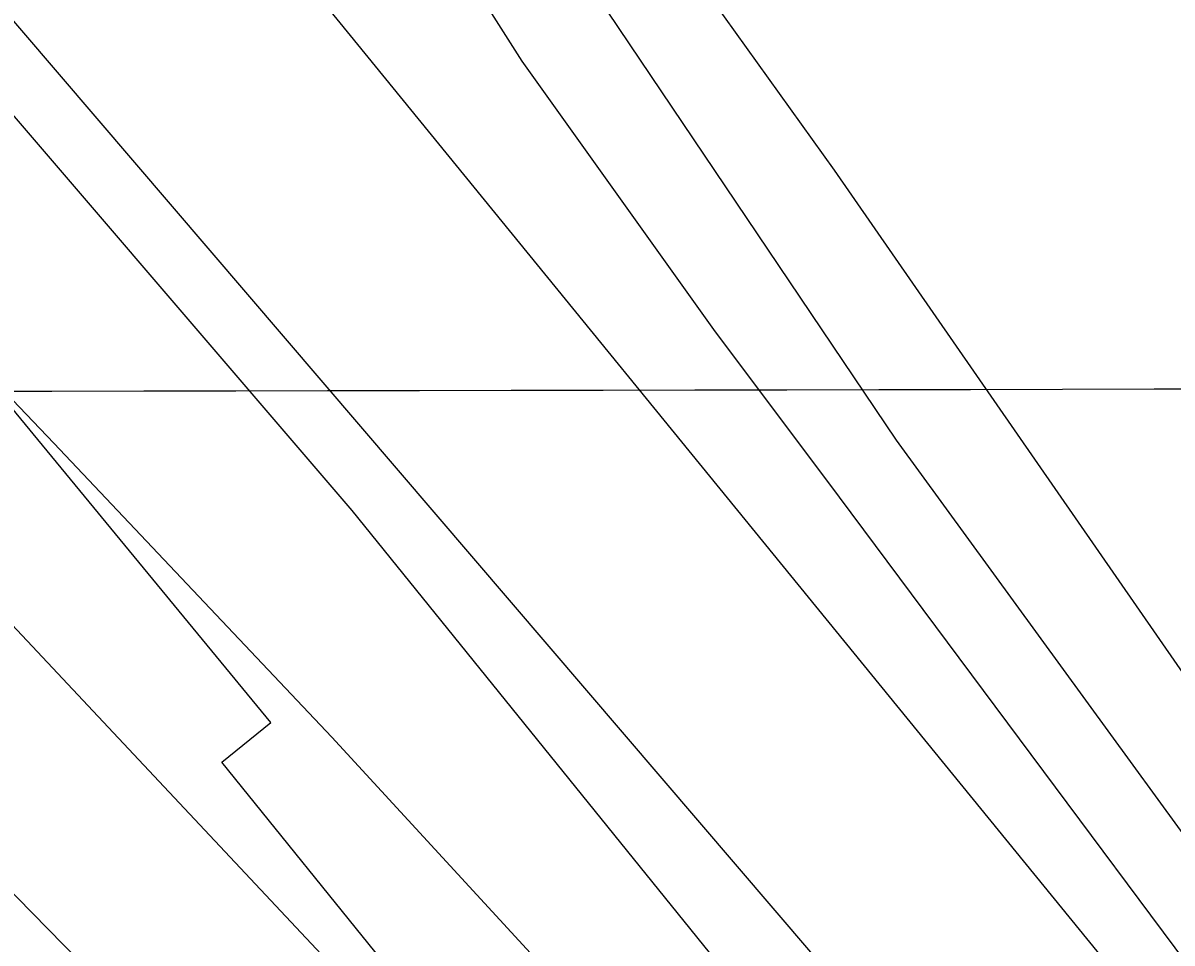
# Model space of a CAD drawing. Extents: x 3329332 to 3367211, y 631066 to 656469.
# Drawn here: x 3350335.2 to 3350592.3, y 642414.4 to 642620.2 of the extents above; entities that cross this region are included whole.
import ezdxf

# ---------------------------------------------------------------- set-up
doc = ezdxf.new("R2010")
doc.units = 0
for name, color, linetype in [('V-GRID-MAJR', 7, 'Continuous'), ('V-RIVR-EDGE', 7, 'Continuous'), ('V-ROAD-CNTR', 7, 'Continuous'), ('V-RRAP-RVMT', 7, 'Continuous'), ('V-SITE-VEGE', 7, 'Continuous'), ('V-TOPO-DPTH', 7, 'Continuous'), ('V-TOPO-MAJR', 7, 'Continuous'), ('V-TOPO-MINR', 7, 'Continuous')]:
    doc.layers.add(name, color=color, linetype=linetype)

msp = doc.modelspace()

# ---------------------------------------------------------------- linework, layer by layer
at = {"layer": 'V-GRID-MAJR'}
msp.add_spline([(3333447.58, 642509.34), (3338709, 642517.37), (3343970.42, 642526.17), (3349231.83, 642535.74), (3354493.25, 642546.07), (3359754.67, 642557.17), (3365016.08, 642569.03)], degree=3, dxfattribs=at)
at = {"layer": 'V-RIVR-EDGE'}
msp.add_spline([(3351880.42, 640440.17), (3351876.56, 640444.83), (3351875.03, 640453.75), (3351871.17, 640463.46), (3351865.76, 640470.06), (3351847.23, 640503.46), (3351818.65, 640553.56), (3351810.16, 640569.09), (3351795.85, 640585.8), (3351792.76, 640587.75), (3351786.18, 640593.97), (3351758.32, 640620.8), (3351741.3, 640637.51), (3351732.8, 640648.78), (3351730.49, 640655.38), (3351728.17, 640658.88), (3351720.05, 640667.43), (3351711.55, 640681.02), (3351709.62, 640686.46), (3351709.64, 640692.27), (3351709.27, 640701.97), (3351709.29, 640708.17), (3351711.63, 640715.54), (3351715.92, 640722.89), (3351717.5, 640736.07), (3351718.73, 640762.05), (3351717.22, 640778.35), (3351714.53, 640790.37), (3351713.37, 640790.76), (3351699.41, 640791.96), (3351689.73, 640796.25), (3351681.22, 640805.97), (3351671.17, 640818.02), (3351661.91, 640838.2), (3351651.08, 640851.42), (3351642.96, 640859.58), (3351631.34, 640865.04), (3351621.66, 640871.65), (3351610.83, 640881.38), (3351596.9, 640895.37), (3351584.51, 640905.1), (3351577.55, 640911.71), (3351552.78, 640932.32), (3351530.73, 640953.71), (3351519.12, 640964.21), (3351513.32, 640971.98), (3351507.16, 640987.12), (3351502.9, 640991), (3351492.83, 640996.85), (3351483.55, 641008.11), (3351471.59, 641031.02), (3351466.18, 641038.02), (3351459.21, 641043.85), (3351454.56, 641046.97), (3351449.54, 641056.29), (3351444.54, 641069.48), (3351431.43, 641103.26), (3351426.44, 641123.05), (3351423.74, 641129.26), (3351417.17, 641135.48), (3351410.99, 641147.13), (3351408.29, 641152.56), (3351407.13, 641154.12), (3351401.31, 641154.13), (3351396.67, 641158.8), (3351396.29, 641162.29), (3351398.23, 641164.61), (3351403.29, 641168.48), (3351403.3, 641173.52), (3351399.46, 641188.65), (3351394.81, 641192.15), (3351390.17, 641195.65), (3351385.92, 641202.65), (3351374.34, 641223.62), (3351352.32, 641258.18), (3351324.49, 641295.48), (3351308.25, 641315.3), (3351293.94, 641329.3), (3351280.79, 641344.84), (3351262.62, 641366.99), (3351248.71, 641387.97), (3351231.7, 641409.34), (3351211.2, 641433.04), (3351185.66, 641452.89), (3351174.05, 641464.94), (3351148.52, 641492.15), (3351129.58, 641514.3), (3351119.52, 641526.73), (3351108.7, 641542.27), (3351088.97, 641561.32), (3351069.24, 641578.05), (3351042.55, 641607.59), (3351001.95, 641654.61), (3350991.13, 641669.76), (3350979.14, 641682.98), (3350968.7, 641697.74), (3350957.9, 641718.32), (3350945.94, 641745.11), (3350930.11, 641774.23), (3350917.74, 641788.22), (3350908.85, 641801.43), (3350900.74, 641814.64), (3350886.81, 641828.24), (3350867.48, 641850.4), (3350846.19, 641865.96), (3350833.81, 641880.34), (3350825.7, 641891.22), (3350823.78, 641901.31), (3350821.87, 641913.33), (3350814.53, 641925.76), (3350807.19, 641935.09), (3350774.28, 641956.11), (3350737.11, 641982.18), (3350728.22, 641990.74), (3350716.62, 642008.22), (3350699.61, 642028.04), (3350681.44, 642049.41), (3350672.55, 642061.45), (3350665.99, 642076.98), (3350661.76, 642090.95), (3350651.31, 642098.74), (3350621.11, 642117.43), (3350608.73, 642131.03), (3350602.16, 642140.35), (3350596.36, 642145.02), (3350579.69, 642150.49), (3350575.44, 642153.6), (3350553.39, 642176.15), (3350549.13, 642181.2), (3350546.44, 642189.35), (3350542.19, 642195.18), (3350532.13, 642204.9), (3350519.75, 642218.89), (3350511.24, 642226.28), (3350489.16, 642235.64), (3350466.31, 642247.72), (3350456.25, 642257.05), (3350446.2, 642269.49), (3350443.51, 642279.19), (3350448.18, 642287.71), (3350448.6, 642298.96), (3350443.19, 642308.28), (3350431.97, 642318.77), (3350419.19, 642325.4), (3350405.63, 642329.7), (3350394, 642331.67), (3350385.08, 642332.08), (3350382.37, 642334.8), (3350380.44, 642339.46), (3350380.07, 642346.82), (3350385.13, 642354.57), (3350386.7, 642361.93), (3350384.01, 642369.31), (3350373.59, 642391.44), (3350360.43, 642400.39), (3350342.6, 642404.7), (3350325.92, 642404.74), (3350320.1, 642403.2), (3350313.9, 642402.44), (3350303.83, 642408.67), (3350298.79, 642411.79), (3350296.48, 642416.84), (3350298.44, 642426.14), (3350307.02, 642442.79), (3350316.75, 642460.61), (3350320.25, 642463.7), (3350322.2, 642467.19), (3350321.45, 642477.27), (3350312.94, 642488.15), (3350302.1, 642494.38), (3350278.07, 642501.03), (3350262.19, 642505.73), (3350248.64, 642515.46), (3350230.85, 642536.44), (3350216.17, 642559.36)], degree=3, dxfattribs=at)
at = {"layer": 'V-ROAD-CNTR'}
msp.add_lwpolyline([(3351492.65, 641335.56), (3351434.25, 641415.79), (3351366.18, 641502.05), (3351179.75, 641741.33), (3351119.1, 641821.57), (3351093.17, 641849.35), (3351045, 641898.18), (3350968.73, 641985.99), (3350894.62, 642060.35), (3350855.32, 642097.18), (3350807.11, 642140.78), (3350775.27, 642177.55), (3350722.86, 642262.97), (3350691.83, 642307.94), (3350641.54, 642374.69), (3350530.63, 642526.9), (3350449.36, 642647.58)], dxfattribs=at)
at = {"layer": 'V-RRAP-RVMT'}
for p, q in [((3350390.62, 642463.75), (3350289.42, 642586.52)), ((3350379.69, 642454.86), (3350390.62, 642463.75)), ((3350471.02, 642342.04), (3350379.69, 642454.86))]:
    msp.add_line(p, q, dxfattribs=at)
at = {"layer": 'V-SITE-VEGE'}
for points in [[(3350425.41, 642645.32), (3350446.82, 642611.61), (3350489.69, 642551.64), (3350517.78, 642514.15), (3350641.26, 642348.45)], [(3350602.49, 642463.59), (3350516.78, 642587.26), (3350487.21, 642628.49)], [(3350601.25, 642278.58), (3350493.19, 642406.88), (3350408.84, 642511.14), (3350310.39, 642625.95)]]:
    msp.add_lwpolyline(points, dxfattribs=at)
at = {"layer": 'V-TOPO-DPTH'}
msp.add_lwpolyline([(3351398.1, 641191.14), (3351380.09, 641217.36), (3351352.47, 641257.08), (3351348.09, 641263.31), (3351343.67, 641269.51), (3351339.19, 641275.67), (3351334.67, 641281.8), (3351228.86, 641423.64), (3351171.39, 641500.67), (3350851.42, 641929.24), (3350848.91, 641932.62), (3350846.41, 641936), (3350843.65, 641939.65), (3350841.29, 641942.68), (3350838.87, 641945.65), (3350836.4, 641948.59), (3350832.92, 641952.64), (3350832.15, 641953.52), (3350830.59, 641955.26), (3350829.8, 641956.12), (3350204.43, 642622.26)], dxfattribs=at)
at = {"layer": 'V-TOPO-MAJR'}
msp.add_lwpolyline([(3351483.88, 641234.69), (3351470.92, 641255.39), (3351458.39, 641276.35), (3351446.13, 641297.48), (3351432.17, 641322.15), (3351427.01, 641331.02), (3351421.73, 641339.8), (3350910.65, 642003.01), (3350904.47, 642010.38), (3350898.26, 642017.72), (3350891.98, 642025.01), (3350885.67, 642032.27), (3350879.36, 642039.53), (3350873.1, 642046.83), (3350866.9, 642054.19), (3350860.75, 642061.59), (3350853.05, 642070.95), (3350843.15, 642083.11), (3350833.34, 642095.35), (3350823.68, 642107.7), (3350814.11, 642120.12), (3350339.22, 642702.32)], dxfattribs=at)
at = {"layer": 'V-TOPO-MINR'}
for points in [[(3351459.7, 641148.58), (3351388.27, 641252.75), (3351376.13, 641270.28), (3351363.88, 641287.72), (3351351.47, 641305.06), (3351338.94, 641322.31), (3350871.7, 641950.51), (3350861.74, 641962.12), (3350851.7, 641973.65), (3350841.53, 641985.07), (3350831.28, 641996.42), (3350404.3, 642460.49), (3350342.05, 642526.19), (3350242.08, 642631.03), (3350229.4, 642643.89), (3350216.44, 642656.46), (3350203.07, 642668.59), (3350189.43, 642680.43), (3349449, 643139.02), (3349438.18, 643146.14), (3349427.82, 643153.94), (3349417.78, 643162.18), (3348731.92, 643884.66)], [(3351629.34, 640951.72), (3351419.32, 641259.64), (3351402.75, 641283.71), (3351386.06, 641307.68), (3351369.16, 641331.52), (3351352.14, 641355.27), (3351346.46, 641363.11), (3350893.59, 641971.31), (3350873.73, 641994.53), (3350853.67, 642017.56), (3350833.46, 642040.48), (3350778.27, 642102.53), (3350730.54, 642156.54), (3350275.84, 642687.43)], [(3350690.84, 642060.11), (3350202.05, 642559.09), (3350181.92, 642578.76), (3350161.4, 642598), (3350140.29, 642616.59), (3350118.79, 642634.74)], [(3351398.1, 641191.14), (3351380.09, 641217.36), (3351352.47, 641257.08), (3351348.09, 641263.31), (3351343.67, 641269.51), (3351339.19, 641275.67), (3351334.67, 641281.8), (3351228.86, 641423.64), (3351171.39, 641500.67), (3350851.42, 641929.24), (3350848.91, 641932.62), (3350846.41, 641936), (3350843.65, 641939.65), (3350841.29, 641942.68), (3350838.87, 641945.65), (3350836.4, 641948.59), (3350832.92, 641952.64), (3350832.15, 641953.52), (3350830.59, 641955.26), (3350829.8, 641956.12), (3350204.43, 642622.26)]]:
    msp.add_lwpolyline(points, dxfattribs=at)

doc.saveas('drawing.dxf')
